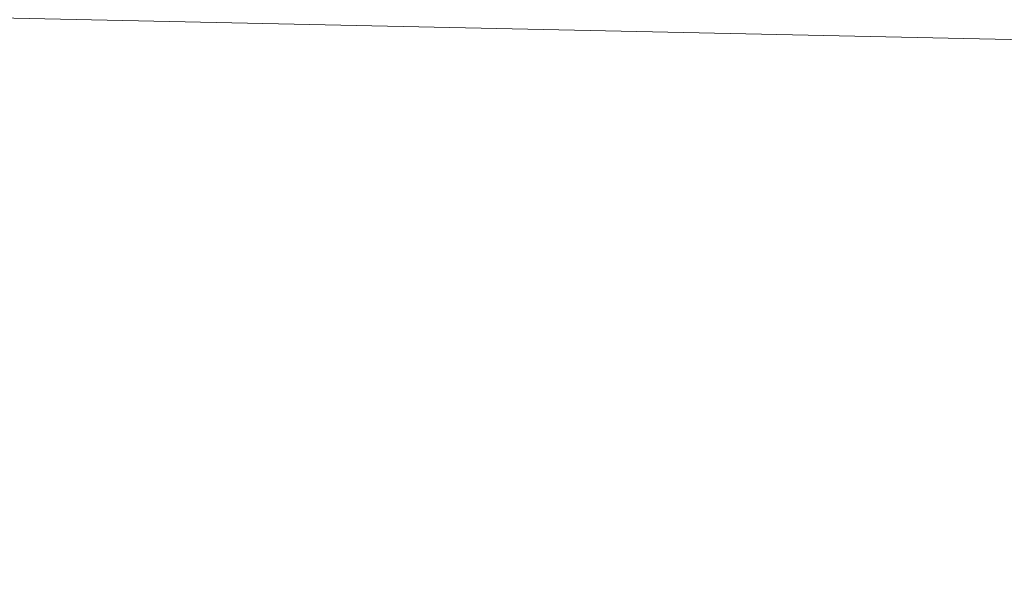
# Model space of a CAD drawing. Header units: inches. Extents: x -263 to 530, y -1 to 602.
# Tile 343 of 656: x 6.5044 to 6.51083, y 6.4962 to 6.4999. Entities that reach past the tile are written whole.
import ezdxf

# ---------------------------------------------------------------- set-up
doc = ezdxf.new("R2010")
doc.units = ezdxf.units.IN
doc.header["$MEASUREMENT"] = 0
doc.layers.add('A-WALL', color=113, linetype='Continuous', lineweight=13)

msp = doc.modelspace()

# ---------------------------------------------------------------- meshes
at = {"layer": 'A-WALL'}
mesh = msp.add_polyface(dxfattribs=at)
corners = [(0.0006931, 13.7500005, -6), (10.0006928, 13.7500005, -6), (158.2499886, 13.7500005, -6), (158.2499886, 0, -6), (0.0006931, 0, -6)]
mesh.append_faces([[corners[k] for k in face] for face in [(1, 4, 0)]], dxfattribs={"vtx0": -1})
mesh.append_faces([[corners[k] for k in face] for face in [(3, 4, 1, 2)]], dxfattribs={"vtx1": -1})
mesh = msp.add_polyface(dxfattribs=at)
corners = [(158.2499886, 13.7500005, 114.5000038), (10.0006928, 13.7500005, 114.5000038), (0.0006931, 13.7500005, 114.5000038), (0.0006931, 0, 114.5000038), (158.2499886, 0, 114.5000038)]
mesh.append_faces([[corners[k] for k in face] for face in [(1, 4, 0)]], dxfattribs={"vtx0": -1})
mesh.append_faces([[corners[k] for k in face] for face in [(3, 4, 1, 2)]], dxfattribs={"vtx1": -1})
mesh = msp.add_polyface(dxfattribs=at)
corners = [(0, 6.5000002, 114.5000038), (6.5000002, 6.5000002, 114.5000038), (313.2499924, 6.5000002, 114.5000038), (313.2499924, 0, 114.5000038), (0, 0, 114.5000038)]
mesh.append_faces([[corners[k] for k in face] for face in [(1, 4, 0)]], dxfattribs={"vtx0": -1})
mesh.append_faces([[corners[k] for k in face] for face in [(3, 4, 1, 2)]], dxfattribs={"vtx1": -1})
mesh = msp.add_polyface(dxfattribs=at)
corners = [(313.2499924, 6.5000002, 259.9999924), (6.5000002, 6.5000002, 259.9999924), (0, 6.5000002, 259.9999924), (0, 0, 259.9999924), (313.2499924, 0, 259.9999924)]
mesh.append_faces([[corners[k] for k in face] for face in [(1, 4, 0)]], dxfattribs={"vtx0": -1})
mesh.append_faces([[corners[k] for k in face] for face in [(3, 4, 1, 2)]], dxfattribs={"vtx1": -1})

doc.saveas('drawing.dxf')
